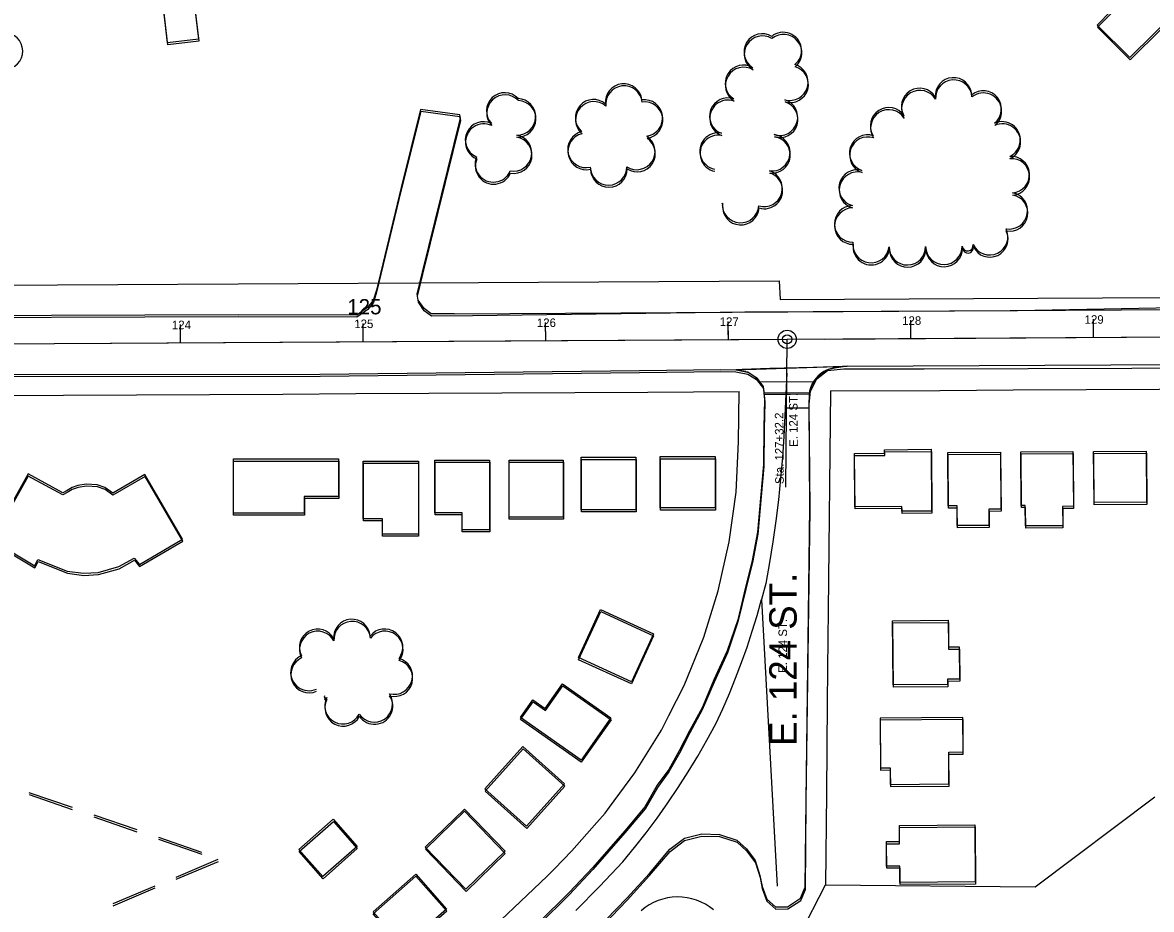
# Model space of a CAD drawing. Extents: x -25029 to 2274964, y -81170 to 687028.
# Drawn here: x 7512 to 8130, y -65594 to -65108 of the extents above; entities that cross this region are included whole.
import ezdxf

# ---------------------------------------------------------------- set-up
doc = ezdxf.new("R2010")
doc.units = 0
for name, color, linetype in [('81911BEA - GE_X_CL_20', 7, 'Continuous'), ('81911BEA - GE_X_CL_50', 7, 'Continuous'), ('81911BEA - RW_X_Fee_RW', 7, 'Continuous'), ('AP_X_Lights', 7, 'Continuous'), ('AP_X_Misc', 7, 'Continuous'), ('BLDG', 7, 'Continuous'), ('GE_X_CL_100', 7, 'Continuous'), ('GE_X_CL_2000', 7, 'Continuous'), ('PM_P_CL_Double_Solid', 7, 'Continuous'), ('PM_P_Crosswalk', 7, 'Continuous'), ('RECREATION', 7, 'Continuous'), ('ROAD', 7, 'Continuous'), ('ROAD-NAME', 7, 'Continuous'), ('TREES', 7, 'Continuous')]:
    doc.layers.add(name, color=color, linetype=linetype)

msp = doc.modelspace()

# ---------------------------------------------------------------- linework, layer by layer
at = {"layer": '81911BEA - GE_X_CL_20'}
for p, q in [((7930.59, -65281.93), (8297.85, -65279.75)), ((6841.69, -65288.37), (7930.59, -65281.93))]:
    msp.add_line(p, q, dxfattribs=at)
at = {"layer": '81911BEA - GE_X_CL_50'}
for p, q in [((7598.38, -65283.89), (7598.35, -65278.89)), ((7698.37, -65283.3), (7698.34, -65278.3)), ((7798.37, -65282.71), (7798.34, -65277.71)), ((7898.37, -65282.12), (7898.34, -65277.12)), ((7998.37, -65281.52), (7998.34, -65276.52)), ((8098.37, -65280.93), (8098.34, -65275.93)), ((7929.93, -65362.89), (7930.59, -65281.93))]:
    msp.add_line(p, q, dxfattribs=at)
msp.add_circle((7930.59, -65281.93), 2.5, dxfattribs=at)
at = {"layer": '81911BEA - RW_X_Fee_RW'}
for p, q in [((7396.32, -65252.8), (7926.3, -65249.98)), ((7926.3, -65249.98), (7926.72, -65260.2)), ((7904, -65338.12), (7904.27, -65310.52)), ((8066.46, -65581.77), (8132.04, -65532.42)), ((7812.63, -65562.1), (7803.21, -65571.94)), ((7900.58, -65680.3), (7951.56, -65580.62)), ((7951.56, -65580.62), (8066.46, -65581.77))]:
    msp.add_line(p, q, dxfattribs=at)
for points in [[(7926.72, -65260.2), (8138.54, -65258.97), (8269.79, -65258.19)], [(7343.67, -65313.66), (7388.96, -65313.41), (7424.81, -65313.21), (7534.27, -65312.59), (7574.27, -65312.37), (7614.27, -65312.15), (7654.27, -65311.92), (7694.27, -65311.7), (7734.27, -65311.48), (7774.27, -65311.25), (7814.27, -65311.03), (7854.27, -65310.8), (7904.27, -65310.52)], [(7954.28, -65310.24), (7953.08, -65430.62), (7952.93, -65445.62), (7952.58, -65480.62), (7952.08, -65530.62), (7951.56, -65580.62)], [(7954.28, -65310.24), (8014.29, -65309.89), (8054.29, -65309.66), (8094.29, -65309.43), (8134.29, -65309.2), (8174.29, -65308.97), (8214.29, -65308.74), (8270.38, -65308.42)], [(7812.63, -65562.1), (7826.26, -65546.64), (7830.83, -65541.46), (7833.27, -65538.18), (7847.24, -65519.37), (7861.74, -65495.98), (7865.84, -65487.93), (7874.23, -65471.46), (7884.63, -65445.98), (7884.92, -65445.04), (7891.21, -65424.96), (7892.85, -65419.72), (7898.85, -65392.87), (7902.57, -65365.6), (7904, -65338.12)], [(7507.73, -65786.8), (7544.27, -65767.04), (7583.83, -65745.65), (7588.47, -65743.14), (7621.6, -65721.23), (7659.12, -65696.42), (7665.03, -65692.51), (7694.65, -65668.89), (7729.81, -65640.85), (7736.8, -65635.28), (7762.89, -65610.4), (7795.43, -65579.36), (7799.05, -65575.9), (7803.21, -65571.94)], [(7890.27, -65594.42), (7888.13, -65592.78), (7885.85, -65591.35), (7883.46, -65590.11), (7880.96, -65589.09), (7878.39, -65588.3), (7875.75, -65587.74), (7873.08, -65587.41), (7870.38, -65587.32), (7867.69, -65587.47), (7865.03, -65587.86), (7862.4, -65588.48), (7859.85, -65589.33), (7857.37, -65590.4), (7855.01, -65591.68), (7852.76, -65593.17), (7850.66, -65594.86)]]:
    msp.add_lwpolyline(points, dxfattribs=at)
at = {"layer": 'AP_X_Lights'}
msp.add_line((7916.57, -65424.4), (7925.05, -65581.36), dxfattribs=at)
at = {"layer": 'AP_X_Misc'}
msp.add_lwpolyline([(7902.7, -65298.62), (7907.2, -65299.48), (7909.56, -65300.2), (7912.25, -65301.95), (7914.11, -65303.46), (7916.04, -65305.95), (7917.55, -65308.81), (7917.74, -65310.85), (7917.85, -65312), (7932.39, -65311.92), (7942.79, -65311.85), (7942.97, -65310.23), (7943.5, -65308.34), (7944.37, -65306.53), (7945.82, -65304.32), (7947.68, -65301.97), (7949.88, -65300.11), (7952.12, -65298.86), (7954.15, -65298.17), (7956.59, -65297.58), (7961.3, -65296.8), (7944.91, -65297.29), (7921.13, -65298.01), (7905.89, -65298.46)], close=True, dxfattribs=at)
at = {"layer": 'BLDG'}
for points in [[(8107.89, -65102.24), (8100.38, -65109.82), (8118.35, -65127.63), (8170.42, -65075.97)], [(8108.05, -65103.45), (8100.54, -65111.02), (8118.5, -65128.84), (8170.58, -65077.18)], [(7605.5, -65094.78), (7608.13, -65117.58), (7591.15, -65119.55), (7588.78, -65099.05)], [(7605.66, -65095.92), (7608.29, -65118.72), (7591.31, -65120.69), (7588.94, -65100.19)], [(7514.78, -65355.69), (7494.54, -65391.68), (7518.45, -65405.98), (7520.13, -65402.47), (7536.25, -65408.83), (7545.22, -65410.07), (7553.22, -65409.58), (7564.52, -65406.44), (7572.94, -65401.78), (7575.77, -65405.27), (7599.38, -65391.42), (7578.79, -65355.91), (7561.17, -65366.24), (7556.93, -65363.09), (7552.72, -65361.65), (7546.71, -65361.24), (7542.06, -65361.95), (7538.87, -65363.07), (7536.16, -65364.71), (7533.78, -65365.98), (7514.78, -65355.69)], [(7514.91, -65356.82), (7494.66, -65392.81), (7518.57, -65407.11), (7520.25, -65403.6), (7536.37, -65409.97), (7545.34, -65411.21), (7553.34, -65410.72), (7564.64, -65407.58), (7573.06, -65402.92), (7575.89, -65406.41), (7599.5, -65392.56), (7578.92, -65357.05), (7561.29, -65367.38), (7557.06, -65364.23), (7552.85, -65362.79), (7546.84, -65362.38), (7542.19, -65363.09), (7539, -65364.21), (7536.29, -65365.85), (7533.91, -65367.12), (7514.91, -65356.82)]]:
    msp.add_lwpolyline(points, dxfattribs=at)
for points in [[(8009.7, -65376.01), (7993.39, -65376.14), (7993.37, -65373.43), (7967.67, -65373.63), (7967.43, -65344.44), (7983.89, -65344.32), (7983.88, -65342.38), (8009.43, -65342.18)], [(7684.91, -65367.96), (7666.02, -65367.96), (7666.02, -65377.15), (7627.26, -65377.15), (7627.25, -65347.45), (7684.9, -65347.45)], [(7685.03, -65369.11), (7666.14, -65369.11), (7666.14, -65378.3), (7627.38, -65378.3), (7627.38, -65348.6), (7685.03, -65348.6)], [(7728.61, -65348.66), (7728.62, -65388.63), (7708.88, -65388.63), (7708.88, -65380.18), (7698.33, -65380.18), (7698.32, -65348.66)], [(7767.54, -65386.23), (7752.54, -65386.23), (7752.54, -65376.95), (7737.59, -65376.95), (7737.58, -65348.15), (7767.53, -65348.15)], [(7807.98, -65379.35), (7778.27, -65379.35), (7778.26, -65348.08), (7807.97, -65348.08)], [(7847.69, -65375.26), (7817.76, -65375.26), (7817.75, -65346.5), (7847.68, -65346.5)], [(7847.81, -65376.43), (7817.88, -65376.43), (7817.88, -65347.67), (7847.81, -65347.67)], [(7891.21, -65374.32), (7861.07, -65374.32), (7861.06, -65346.2), (7891.2, -65346.2)], [(7891.33, -65375.5), (7861.19, -65375.5), (7861.19, -65347.38), (7891.33, -65347.38)], [(8009.82, -65377.2), (7993.51, -65377.33), (7993.49, -65374.62), (7967.79, -65374.82), (7967.56, -65345.63), (7984.02, -65345.51), (7984.01, -65343.57), (8009.56, -65343.37)], [(8047.37, -65343.67), (8047.62, -65374.93), (8041.07, -65374.98), (8041.13, -65383.83), (8023.74, -65383.96), (8023.66, -65373.17), (8018.84, -65373.21), (8018.6, -65343.9)], [(8047.5, -65344.87), (8047.74, -65376.13), (8041.19, -65376.18), (8041.25, -65385.03), (8023.86, -65385.16), (8023.78, -65374.37), (8018.96, -65374.41), (8018.73, -65345.09)], [(8087.13, -65343.3), (8087.38, -65373.36), (8081.46, -65373.41), (8081.54, -65384.01), (8061.11, -65384.17), (8061.02, -65372.89), (8058.85, -65372.91), (8058.61, -65343.52)], [(8087.26, -65344.5), (8087.5, -65374.56), (8081.58, -65374.61), (8081.66, -65385.21), (8061.23, -65385.37), (8061.14, -65374.09), (8058.97, -65374.11), (8058.74, -65344.72)], [(8127.2, -65343.11), (8127.42, -65371.17), (8098.7, -65371.4), (8098.47, -65343.34)], [(8127.33, -65344.32), (8127.54, -65372.38), (8098.82, -65372.6), (8098.6, -65344.54)], [(7728.74, -65349.82), (7728.74, -65389.79), (7709, -65389.79), (7709, -65381.34), (7698.45, -65381.34), (7698.45, -65349.82)], [(7767.66, -65387.39), (7752.66, -65387.39), (7752.66, -65378.11), (7737.71, -65378.11), (7737.71, -65349.31), (7767.66, -65349.31)], [(7808.1, -65380.52), (7778.39, -65380.52), (7778.39, -65349.25), (7808.1, -65349.25)], [(7828.32, -65429.9), (7857.3, -65443.17), (7845.24, -65469.53), (7816.26, -65456.25)], [(7828.44, -65431.07), (7857.42, -65444.35), (7845.35, -65470.7), (7816.37, -65457.42)], [(8018.77, -65435.8), (8018.89, -65450.41), (8024.86, -65450.36), (8024.99, -65468.03), (8018.48, -65468.09), (8018.5, -65470.98), (7988.64, -65471.21), (7988.36, -65436.03)], [(8018.89, -65436.99), (8019, -65451.61), (8024.97, -65451.56), (8025.1, -65469.23), (8018.59, -65469.28), (8018.61, -65472.17), (7988.75, -65472.4), (7988.48, -65437.22)], [(7791.33, -65479.32), (7798.07, -65484.06), (7807.58, -65470.53), (7834.08, -65489.16), (7817.73, -65512.41), (7784.49, -65489.05)], [(7791.44, -65480.49), (7798.18, -65485.23), (7807.69, -65471.7), (7834.19, -65490.33), (7817.84, -65513.58), (7784.6, -65490.22)], [(7981.65, -65516.65), (7986.96, -65516.61), (7987.03, -65525.67), (8019.23, -65525.41), (8019.09, -65507.99), (8026.94, -65507.93), (8026.8, -65489.01), (7981.44, -65489.37)], [(7981.76, -65517.84), (7987.07, -65517.8), (7987.14, -65526.86), (8019.34, -65526.61), (8019.2, -65509.19), (8027.05, -65509.13), (8026.91, -65490.21), (7981.55, -65490.56)], [(7785.88, -65504.96), (7808.68, -65525.4), (7787.88, -65548.62), (7765.07, -65528.19)], [(7785.99, -65506.13), (7808.79, -65526.57), (7787.98, -65549.79), (7765.18, -65529.35)], [(7776.12, -65562.3), (7754.62, -65583.11), (7732.34, -65560.07), (7753.83, -65539.28)], [(7776.22, -65563.47), (7754.72, -65584.27), (7732.44, -65561.23), (7753.93, -65540.44)], [(7695.04, -65559.67), (7676.27, -65576.21), (7663.17, -65561.34), (7681.95, -65544.81)], [(7695.14, -65560.83), (7676.37, -65577.36), (7663.27, -65562.49), (7682.05, -65545.96)], [(8033.63, -65579.08), (7992.37, -65579.41), (7992.3, -65570.39), (7985.01, -65570.45), (7984.91, -65557.04), (7992.11, -65556.98), (7992.05, -65548.12), (8033.38, -65547.79)], [(8033.73, -65580.28), (7992.47, -65580.6), (7992.4, -65571.58), (7985.11, -65571.64), (7985.01, -65558.23), (7992.21, -65558.17), (7992.15, -65549.31), (8033.48, -65548.99)], [(7743.99, -65593.96), (7720.61, -65614.54), (7703.76, -65595.39), (7727.15, -65574.81)], [(7744.09, -65595.12), (7720.7, -65615.7), (7703.86, -65596.55), (7727.25, -65575.97)]]:
    msp.add_lwpolyline(points, close=True, dxfattribs=at)
at = {"layer": 'GE_X_CL_100'}
for p, q in [((7598.38, -65283.89), (7598.32, -65273.89)), ((7698.37, -65283.3), (7698.31, -65273.3)), ((7798.37, -65282.71), (7798.31, -65272.71)), ((7898.37, -65282.12), (7898.31, -65272.12)), ((7998.37, -65281.52), (7998.31, -65271.53)), ((8098.37, -65280.93), (8098.31, -65270.93))]:
    msp.add_line(p, q, dxfattribs=at)
msp.add_circle((7930.59, -65281.93), 5, dxfattribs=at)
at = {"layer": 'GE_X_CL_2000'}
for points in [[(7930.44, -65300.49), (7928.78, -65335.12), (7928.02, -65346.69), (7927.03, -65358.24), (7925.84, -65369.77), (7924.41, -65381.28), (7922.77, -65392.76), (7920.91, -65404.2), (7918.83, -65415.6), (7916.57, -65424.4)], [(7814.83, -65594.76), (7827.79, -65581.52), (7840.63, -65568.15), (7847.04, -65560.29), (7853.28, -65552.29), (7859.33, -65544.14), (7865.19, -65535.86), (7870.87, -65527.44), (7876.33, -65518.88), (7881.6, -65510.21), (7886.66, -65501.41), (7891.52, -65492.5), (7895.32, -65484.26), (7898.92, -65475.92), (7902.34, -65467.51), (7905.58, -65459.01), (7908.62, -65450.46), (7911.46, -65441.83), (7914.12, -65433.14), (7916.57, -65424.4)]]:
    msp.add_lwpolyline(points, dxfattribs=at)
at = {"layer": 'PM_P_CL_Double_Solid'}
for p, q in [((7951.16, -65281.8), (8279.23, -65279.86)), ((7223.38, -65286.11), (7904.16, -65282.08))]:
    msp.add_line(p, q, dxfattribs=at)
at = {"layer": 'PM_P_Crosswalk'}
for p, q in [((7915.52, -65305.27), (7945.35, -65305.12)), ((7917.78, -65311.26), (7942.72, -65311.13)), ((7929.53, -65319.47), (7942.6, -65319.4))]:
    msp.add_line(p, q, dxfattribs=at)
at = {"layer": 'RECREATION'}
for p, q in [((7515.29, -65530.08), (7538.92, -65538.24)), ((7515.39, -65531.21), (7539.02, -65539.38)), ((7550.74, -65542.32), (7574.37, -65550.48)), ((7550.84, -65543.46), (7574.47, -65551.62)), ((7586.18, -65554.57), (7609.81, -65562.72)), ((7586.28, -65555.71), (7609.91, -65563.87)), ((7618.75, -65566.9), (7595.71, -65576.61)), ((7618.85, -65568.05), (7595.81, -65577.75)), ((7584.19, -65581.46), (7561.15, -65591.16)), ((7584.29, -65582.6), (7561.25, -65592.3))]:
    msp.add_line(p, q, dxfattribs=at)
at = {"layer": 'ROAD'}
for p, q in [((7748.28, -65268), (8269.45, -65264.92)), ((7902.41, -65298.57), (7963.46, -65296.73)), ((7963.46, -65296.73), (8269.28, -65294.92)), ((7917.85, -65312), (7942.79, -65311.85)), ((7942.59, -65318), (7942.79, -65311.85))]:
    msp.add_line(p, q, dxfattribs=at)
for points in [[(8284.87, -64748.36), (8285.16, -64872.1), (8285.18, -65033.46), (8285.4, -65167.56), (8285.06, -65243.87), (8285.08, -65250.41), (8284.98, -65256.57), (8282.2, -65260.61), (8276.42, -65262.7), (8218.14, -65263.2), (8056.82, -65266.4), (7907.39, -65267.16), (7758.22, -65269.04)], [(7748.28, -65268), (7735.66, -65268.04), (7731.68, -65265.15), (7728.44, -65260.51), (7727.89, -65257.14), (7730.86, -65245.11), (7751.62, -65160.89), (7751.23, -65158.98), (7729.82, -65156.09), (7719.09, -65198.86), (7705.57, -65255.05), (7703.84, -65260.64), (7700.76, -65264.49), (7694.83, -65268.72), (7629.8, -65268.53), (7425.2, -65269.18)], [(7758.22, -65269.04), (7735.8, -65269.2), (7731.82, -65266.31), (7728.58, -65261.67), (7728.03, -65258.3), (7731, -65246.27), (7751.77, -65162.05), (7751.38, -65160.14), (7729.97, -65157.25), (7719.24, -65200.02), (7705.71, -65256.21), (7703.98, -65261.8), (7700.9, -65265.65), (7694.97, -65269.88), (7629.94, -65269.68), (7425.34, -65270.3)], [(7490.5, -65301.19), (7674.68, -65301.05), (7849.66, -65299.01), (7894.04, -65298.42), (7902.41, -65298.57), (7908.97, -65299.82), (7913.64, -65302.85), (7917.45, -65307.76), (7918.15, -65315.13), (7917.83, -65330.02), (7917.69, -65350.42), (7916.14, -65366.86), (7914.35, -65387.48), (7911.42, -65403), (7907.82, -65417.61), (7903.49, -65435.56), (7897.75, -65452.47), (7890.5, -65468.44), (7883.96, -65483.68), (7877.18, -65496.31), (7871.44, -65507.38), (7865.73, -65517.57), (7859.37, -65526.15), (7852.68, -65537.97), (7841.63, -65551.12), (7824.13, -65571.15), (7811.17, -65584.96), (7794.4, -65601.51)], [(7490.63, -65302.32), (7674.81, -65302.2), (7849.79, -65300.18), (7894.17, -65299.6), (7902.54, -65299.75), (7909.1, -65301), (7913.77, -65304.03), (7917.58, -65308.94), (7918.28, -65316.31), (7917.96, -65331.2), (7917.82, -65351.6), (7916.26, -65368.04), (7914.47, -65388.66), (7911.54, -65404.18), (7907.94, -65418.79), (7903.61, -65436.74), (7897.86, -65453.65), (7890.61, -65469.62), (7884.07, -65484.86), (7877.29, -65497.49), (7871.55, -65508.56), (7865.84, -65518.75), (7859.48, -65527.33), (7852.78, -65539.14), (7841.73, -65552.29), (7824.23, -65572.32), (7811.27, -65586.13), (7794.5, -65602.68)], [(7825.7, -65606.96), (7842.9, -65589.16), (7855.26, -65575.66), (7866.5, -65562.37), (7874.37, -65556.35), (7883.9, -65553.98), (7893.54, -65554.23), (7903.17, -65557.34), (7908.4, -65562.14), (7913.22, -65568.56), (7915.81, -65576.72), (7916.96, -65582.78), (7919.52, -65589.7), (7924.33, -65593.93), (7930.87, -65593.91), (7938.08, -65589.24), (7940.6, -65583.2), (7941.08, -65535.47), (7943.15, -65375.03), (7942.71, -65317.37), (7943.39, -65310.29), (7946.92, -65303.54), (7952.76, -65299.08), (7961.69, -65298.13), (8005.58, -65298.13), (8176.36, -65297.54)], [(7752.59, -65673.89), (7770.47, -65658.23), (7800.54, -65631.73), (7825.6, -65605.79), (7842.8, -65587.99), (7855.16, -65574.48), (7866.4, -65561.19), (7874.27, -65555.17), (7883.8, -65552.8), (7893.44, -65553.05), (7903.07, -65556.16), (7908.3, -65560.96), (7913.12, -65567.38), (7915.71, -65575.54), (7916.86, -65581.6), (7919.42, -65588.52), (7924.23, -65592.75), (7930.77, -65592.73), (7937.98, -65588.05), (7940.5, -65582.01), (7940.98, -65534.28), (7943.03, -65373.84), (7942.59, -65318)]]:
    msp.add_lwpolyline(points, dxfattribs=at)
for centre, radius, start, end in [((7958.03, -65312.05), 14.45, 110.07676, 151.66985), ((7966.11, -65342.48), 45.89, 93.31698, 106.51221), ((7953.96, -65312.27), 11.18, 140.70022, 177.85673)]:
    msp.add_arc(centre, radius, start, end, dxfattribs=at)
at = {"layer": 'TREES'}
for centre, radius, start, end in [((7501.88, -65124.04), 10, 270.55621, 90.55621), ((7928.46, -65123.78), 10, 309.40984, 129.40984), ((7916.95, -65124.62), 10, 58.92283, 238.92283), ((7917.1, -65125.81), 10, 58.91583, 238.91583), ((7928.61, -65124.97), 10, 309.40284, 129.40284), ((7906.63, -65141.75), 10, 58.92283, 238.92283), ((7932.07, -65141.13), 10, 254.10339, 74.10339), ((7932.22, -65142.31), 10, 254.09639, 74.09639), ((7906.78, -65142.94), 10, 58.91583, 238.91583), ((8021.71, -65148.64), 10, 3.82728, 183.82728), ((7841.08, -65151.95), 10, 6.36648, 186.36648), ((7841.22, -65153.13), 10, 6.35948, 186.35948), ((8003.14, -65154.44), 10, 30.83586, 210.83586), ((8021.85, -65149.84), 10, 3.82028, 183.82028), ((7775.9, -65156.89), 10, 43.07978, 223.07978), ((7776.05, -65158.06), 10, 43.07278, 223.07278), ((7782.83, -65160.06), 10, 267.85645, 87.85645), ((7782.98, -65161.23), 10, 267.84945, 87.84945), ((7824.57, -65160.6), 10, 48.92274, 228.92274), ((7852.35, -65160.75), 10, 277.69921, 97.69921), ((7898.04, -65159.71), 10, 69.97933, 249.97933), ((7898.19, -65160.9), 10, 69.97233, 249.97233), ((7926.39, -65160.3), 10, 252.88616, 72.88616), ((8003.29, -65155.63), 10, 30.82886, 210.82886), ((8037.91, -65155.8), 10, 308.49822, 128.49822), ((8038.06, -65157), 10, 308.49122, 128.49122), ((7824.71, -65161.77), 10, 48.91574, 228.91574), ((7852.5, -65161.93), 10, 277.69221, 97.69221), ((7926.54, -65161.49), 10, 252.87916, 72.87916), ((7986.16, -65164.99), 10, 32.87158, 212.87158), ((7986.3, -65166.18), 10, 32.86458, 212.86458), ((7764.3, -65172.75), 10, 64.53349, 244.53349), ((8048.3, -65172.72), 10, 294.64408, 114.64408), ((7764.44, -65173.92), 10, 64.52649, 244.52649), ((7820.39, -65177.89), 10, 103.78132, 283.78132), ((7820.53, -65179.06), 10, 103.77432, 283.77432), ((7818, -65168.16), 0.0203, 100.86773, 280.86773), ((7818.14, -65169.33), 0.0203, 100.86073, 280.86073), ((7892.71, -65178.92), 10, 78.99659, 258.99659), ((7922.18, -65179.78), 10, 262.68752, 82.68752), ((8048.45, -65173.92), 10, 294.63707, 114.63708), ((7780.68, -65179.89), 10, 259.75102, 79.75102), ((7780.82, -65181.06), 10, 259.74402, 79.74402), ((7848.23, -65179.04), 10, 236.88473, 56.88473), ((7848.37, -65180.22), 10, 236.87773, 56.87773), ((7892.86, -65180.11), 10, 78.98959, 258.98959), ((7922.32, -65180.96), 10, 262.68052, 82.68052), ((7974.67, -65179.93), 10, 71.98843, 251.98843), ((7974.81, -65181.12), 10, 71.98143, 251.98143), ((7769.68, -65185.85), 10, 157.18837, 337.18837), ((7760.23, -65181.88), 0.252, 157.18837, 337.18837), ((8053.27, -65191.77), 10, 274.57083, 94.57083), ((7769.83, -65187.02), 10, 157.18137, 337.18137), ((7760.38, -65183.05), 0.252, 157.18137, 337.18137), ((7832.77, -65187.51), 10, 180.53647, 0.53647), ((8053.41, -65192.98), 10, 274.56383, 94.56383), ((7832.91, -65188.68), 10, 180.52947, 0.52947), ((7917.98, -65199.26), 10, 253.01172, 73.01172), ((7918.12, -65200.45), 10, 253.00472, 73.00472), ((7968.94, -65199.08), 10, 74.7163, 254.7163), ((7969.08, -65200.28), 10, 74.7093, 254.7093), ((8052.28, -65211.58), 10, 259.68849, 79.68849), ((8052.42, -65212.78), 10, 259.68149, 79.68149), ((7894.96, -65207.44), 0.149, 171.98323, 351.98323), ((7895.1, -65208.62), 0.149, 171.97623, 351.97623), ((7905.08, -65208.14), 10, 176.08722, 356.08722), ((7905.22, -65209.33), 10, 176.08022, 356.08022), ((7966.46, -65218.73), 10, 90.89008, 270.89008), ((7966.6, -65219.92), 10, 90.88308, 270.88308), ((8041.48, -65225.76), 10, 205.71207, 25.71207), ((8041.62, -65226.96), 10, 205.70507, 25.70507), ((7976.53, -65230.05), 10, 172.40286, 352.40286), ((7976.66, -65231.24), 10, 172.39586, 352.39586), ((7996.44, -65231.24), 10, 180.72034, 0.72034), ((8016.44, -65230.99), 10, 180.72034, 0.72034), ((8029.45, -65230.48), 3.04, 187.29042, 7.29042), ((8029.59, -65231.68), 3.04, 187.28342, 7.28342), ((7996.57, -65232.44), 10, 180.71334, 0.71334), ((8016.57, -65232.19), 10, 180.71334, 0.71334), ((7692.22, -65445.22), 10, 4.38046, 184.38046), ((7673.39, -65450.62), 10, 27.66496, 207.66496), ((7673.5, -65451.78), 10, 27.65796, 207.65796), ((7692.33, -65446.38), 10, 4.37346, 184.37346), ((7710.09, -65450.58), 10, 322.18974, 142.18974), ((7710.2, -65451.74), 10, 322.18274, 142.18274), ((7668.63, -65464.39), 10, 114.16599, 294.16599), ((7668.74, -65465.55), 10, 114.15899, 294.15899), ((7715.37, -65466.36), 10, 254.79377, 74.79377), ((7715.47, -65467.53), 10, 254.78677, 74.78677), ((7677.79, -65477.6), 0.741, 144.66299, 324.66299), ((7677.89, -65478.76), 0.741, 144.65599, 324.65599), ((7687.28, -65482.62), 10, 152.71575, 332.71575), ((7704.45, -65481.61), 10, 214.01525, 34.01525), ((7704.56, -65482.77), 10, 214.00825, 34.00825), ((7687.38, -65483.78), 10, 152.70875, 332.70875)]:
    msp.add_arc(centre, radius, start, end, dxfattribs=at)

# ---------------------------------------------------------------- texts
at = {"layer": '81911BEA - GE_X_CL_50'}
for s, rotation, p in [('129', 0.33894, (8093.52, -65273.46)), ('124', 0.33894, (7593.61, -65276.42)), ('125', 0.33894, (7693.51, -65275.83)), ('126', 0.33894, (7793.51, -65275.24)), ('127', 0.33894, (7893.64, -65274.64)), ('128', 0.33894, (7993.61, -65274.05)), ('E. 124 ST.', 90.33894, (7936.44, -65340.82)), ('Sta. 127+32.2', 90.33894, (7928.74, -65361.19))]:
    msp.add_text(s, height=4.68, rotation=rotation, dxfattribs=at).set_placement(p)
at = {"layer": 'GE_X_CL_100'}
msp.add_text('125', height=8.4, rotation=0.33894, dxfattribs=at).set_placement((7689.68, -65268.35))
at = {"layer": 'ROAD-NAME'}
for height, rotation, p in [(15, 90, (7935.79, -65504.58)), (4.68, 90.007, (7930.52, -65464.63))]:
    msp.add_text('E. 124 ST.', height=height, rotation=rotation, dxfattribs=at).set_placement(p)

doc.saveas('drawing.dxf')
